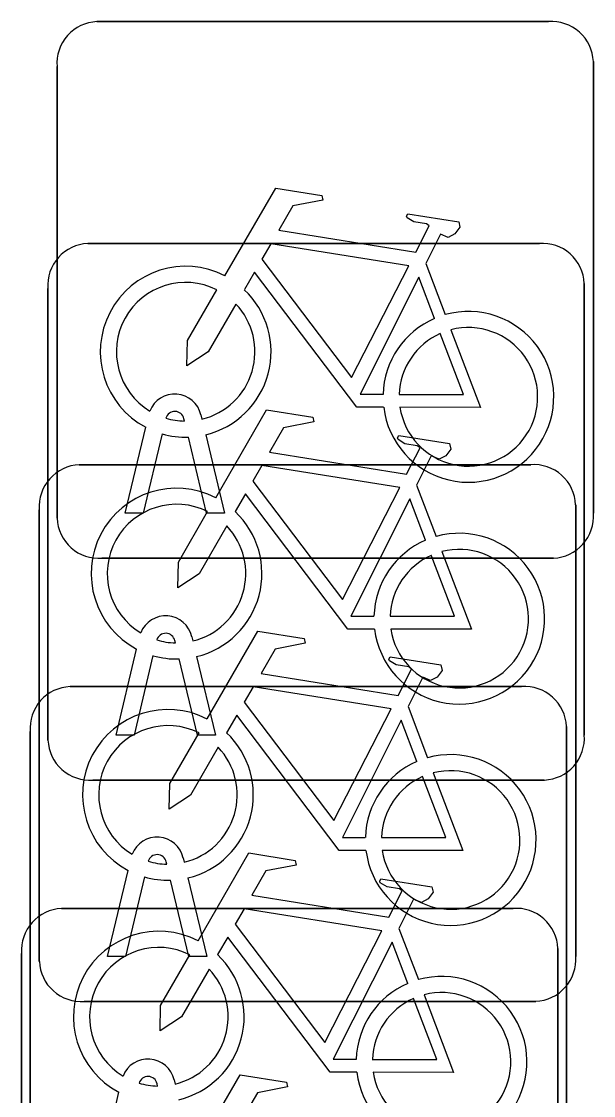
# Model space of a CAD drawing. Extents: x 160888 to 161385, y 386490 to 386908.
# Drawn here: x 161048.081 to 161049.147, y 386699.98 to 386701.98 of the extents above; entities that cross this region are included whole.
import ezdxf

# ---------------------------------------------------------------- set-up
doc = ezdxf.new("R2010")
doc.units = 0
doc.layers.add('IMGEO_Fietsenrek', color=7, linetype='Continuous')

msp = doc.modelspace()

# ---------------------------------------------------------------- linework, layer by layer
at = {"layer": 'IMGEO_Fietsenrek'}
for p, q in [((161048.2219, 386701.9795), (161049.0628, 386701.9795)), ((161049.0628, 386701.9795), (161048.2219, 386701.9795)), ((161049.1465, 386701.9051), (161049.1465, 386701.0642)), ((161049.1465, 386701.0642), (161049.1465, 386701.9051)), ((161048.1475, 386701.0549), (161048.1475, 386701.8958)), ((161048.1475, 386701.8958), (161048.1475, 386701.0549)), ((161048.2049, 386701.5665), (161049.0458, 386701.5665)), ((161049.0458, 386701.5665), (161048.2049, 386701.5665)), ((161048.8342, 386701.5292), (161048.8705, 386701.434)), ((161048.1305, 386700.6419), (161048.1305, 386701.4828)), ((161048.1305, 386701.4828), (161048.1305, 386700.6419)), ((161049.1295, 386701.4921), (161049.1295, 386700.6512)), ((161049.1295, 386700.6512), (161049.1295, 386701.4921)), ((161048.3849, 386701.2359), (161048.3839, 386701.2402)), ((161048.4156, 386701.2474), (161048.4174, 386701.2395)), ((161048.2745, 386701.0643), (161048.3128, 386701.2243)), ((161048.3432, 386701.2121), (161048.3079, 386701.0643)), ((161048.426, 386701.0643), (161048.3921, 386701.206)), ((161048.4244, 386701.2103), (161048.4594, 386701.0643)), ((161048.1889, 386701.1545), (161049.0298, 386701.1545)), ((161049.0298, 386701.1545), (161048.1889, 386701.1545)), ((161048.8172, 386701.1162), (161048.8535, 386701.021)), ((161049.1135, 386701.0801), (161049.1135, 386700.2392)), ((161049.1135, 386700.2392), (161049.1135, 386701.0801)), ((161048.1145, 386700.2299), (161048.1145, 386701.0708)), ((161048.1145, 386701.0708), (161048.1145, 386700.2299)), ((161048.3079, 386701.0643), (161048.2745, 386701.0643)), ((161048.4594, 386701.0643), (161048.426, 386701.0643)), ((161049.0721, 386700.9805), (161048.2312, 386700.9805)), ((161048.2312, 386700.9805), (161049.0721, 386700.9805)), ((161048.3679, 386700.8229), (161048.3669, 386700.8272)), ((161048.3986, 386700.8344), (161048.4004, 386700.8265)), ((161048.2575, 386700.6513), (161048.2958, 386700.8113)), ((161048.3262, 386700.7991), (161048.2909, 386700.6513)), ((161048.4074, 386700.7973), (161048.4424, 386700.6513)), ((161048.409, 386700.6513), (161048.3751, 386700.793)), ((161048.1719, 386700.7415), (161049.0128, 386700.7415)), ((161049.0128, 386700.7415), (161048.1719, 386700.7415)), ((161048.8012, 386700.7042), (161048.8375, 386700.609)), ((161048.0975, 386699.8169), (161048.0975, 386700.6578)), ((161048.0975, 386700.6578), (161048.0975, 386699.8169)), ((161049.0965, 386700.6671), (161049.0965, 386699.8262)), ((161049.0965, 386699.8262), (161049.0965, 386700.6671)), ((161048.2909, 386700.6513), (161048.2575, 386700.6513)), ((161048.4424, 386700.6513), (161048.409, 386700.6513)), ((161049.0551, 386700.5675), (161048.2142, 386700.5675)), ((161048.2142, 386700.5675), (161049.0551, 386700.5675)), ((161048.3826, 386700.4224), (161048.3844, 386700.4145)), ((161048.2415, 386700.2393), (161048.2798, 386700.3993)), ((161048.3519, 386700.4109), (161048.3509, 386700.4152)), ((161048.3102, 386700.3871), (161048.2749, 386700.2393)), ((161048.393, 386700.2393), (161048.3591, 386700.381)), ((161048.3914, 386700.3853), (161048.4264, 386700.2393)), ((161048.1559, 386700.3285), (161048.9968, 386700.3285)), ((161048.9968, 386700.3285), (161048.1559, 386700.3285)), ((161048.7842, 386700.2912), (161048.8205, 386700.196)), ((161048.0815, 386699.4039), (161048.0815, 386700.2448)), ((161048.0815, 386700.2448), (161048.0815, 386699.4039)), ((161048.2749, 386700.2393), (161048.2415, 386700.2393)), ((161048.4264, 386700.2393), (161048.393, 386700.2393)), ((161049.0805, 386700.2541), (161049.0805, 386699.4132)), ((161049.0805, 386699.4132), (161049.0805, 386700.2541)), ((161049.0391, 386700.1555), (161048.1982, 386700.1555)), ((161048.1982, 386700.1555), (161049.0391, 386700.1555)), ((161048.3349, 386699.9979), (161048.3339, 386700.0022)), ((161048.3656, 386700.0094), (161048.3674, 386700.0015)), ((161048.2245, 386699.8263), (161048.2628, 386699.9863))]:
    msp.add_line(p, q, dxfattribs=at)
for points in [[(161048.4601, 386701.5062), (161048.5548, 386701.6697), (161048.641, 386701.6559), (161048.6427, 386701.6472), (161048.5866, 386701.6363), (161048.5604, 386701.591), (161048.8156, 386701.5502)], [(161048.8156, 386701.5502), (161048.8406, 386701.599), (161048.8355, 386701.603), (161048.8123, 386701.6067), (161048.7996, 386701.6142), (161048.7986, 386701.6173), (161048.8008, 386701.6219), (161048.8956, 386701.6068), (161048.8979, 386701.5965), (161048.8885, 386701.5841), (161048.8761, 386701.5777), (161048.8616, 386701.5839), (161048.8342, 386701.5292)], [(161048.8027, 386701.525), (161048.5459, 386701.566), (161048.5292, 386701.5372), (161048.6962, 386701.3169), (161048.8027, 386701.525)], [(161048.7558, 386701.2615), (161048.7061, 386701.2616), (161048.5154, 386701.5133), (161048.4964, 386701.4805)], [(161048.8507, 386701.427), (161048.8214, 386701.5038), (161048.712, 386701.2857), (161048.7547, 386701.2856)], [(161048.4808, 386701.4537), (161048.4292, 386701.3645), (161048.3893, 386701.3385), (161048.3905, 386701.386), (161048.445, 386701.4802)], [(161048.7847, 386701.2855), (161048.9046, 386701.2853), (161048.8614, 386701.3989)], [(161048.8812, 386701.4058), (161048.9362, 386701.2612), (161048.7861, 386701.2615)], [(161048.4431, 386701.0932), (161048.5378, 386701.2567), (161048.624, 386701.2429), (161048.6257, 386701.2342), (161048.5696, 386701.2233), (161048.5434, 386701.178), (161048.7986, 386701.1372)], [(161048.7986, 386701.1372), (161048.8236, 386701.186), (161048.8185, 386701.19), (161048.7953, 386701.1937), (161048.7826, 386701.2012), (161048.7816, 386701.2043), (161048.7838, 386701.2089), (161048.8786, 386701.1938), (161048.8809, 386701.1835), (161048.8715, 386701.1711), (161048.8591, 386701.1647), (161048.8446, 386701.1709), (161048.8172, 386701.1162)], [(161048.7857, 386701.112), (161048.5289, 386701.153), (161048.5122, 386701.1242), (161048.6792, 386700.9039), (161048.7857, 386701.112)], [(161048.7388, 386700.8485), (161048.6891, 386700.8486), (161048.4984, 386701.1003), (161048.4794, 386701.0675)], [(161048.8337, 386701.014), (161048.8044, 386701.0908), (161048.695, 386700.8727), (161048.7377, 386700.8726)], [(161048.4638, 386701.0407), (161048.4122, 386700.9515), (161048.3723, 386700.9255), (161048.3735, 386700.973), (161048.428, 386701.0672)], [(161048.7677, 386700.8725), (161048.8876, 386700.8723), (161048.8444, 386700.9859)], [(161048.8642, 386700.9928), (161048.9192, 386700.8482), (161048.7691, 386700.8485)], [(161048.4271, 386700.6812), (161048.5218, 386700.8447), (161048.608, 386700.8309), (161048.6097, 386700.8222), (161048.5536, 386700.8113), (161048.5274, 386700.766), (161048.7826, 386700.7252)], [(161048.7826, 386700.7252), (161048.8076, 386700.774), (161048.8025, 386700.778), (161048.7793, 386700.7817), (161048.7666, 386700.7892), (161048.7656, 386700.7923), (161048.7678, 386700.7969), (161048.8626, 386700.7818), (161048.8649, 386700.7715), (161048.8555, 386700.7591), (161048.8431, 386700.7527), (161048.8286, 386700.7589), (161048.8012, 386700.7042)], [(161048.7697, 386700.7), (161048.5129, 386700.741), (161048.4962, 386700.7122), (161048.6632, 386700.4919), (161048.7697, 386700.7)], [(161048.7228, 386700.4365), (161048.6731, 386700.4366), (161048.4824, 386700.6883), (161048.4634, 386700.6555)], [(161048.8177, 386700.602), (161048.7884, 386700.6788), (161048.679, 386700.4607), (161048.7217, 386700.4606)], [(161048.4478, 386700.6287), (161048.3962, 386700.5395), (161048.3563, 386700.5135), (161048.3575, 386700.561), (161048.412, 386700.6552)], [(161048.8482, 386700.5808), (161048.9032, 386700.4362), (161048.7531, 386700.4365)], [(161048.7517, 386700.4605), (161048.8716, 386700.4603), (161048.8284, 386700.5739)], [(161048.4101, 386700.2682), (161048.5048, 386700.4317), (161048.591, 386700.4179), (161048.5927, 386700.4092), (161048.5366, 386700.3983), (161048.5104, 386700.353), (161048.7656, 386700.3122)], [(161048.7656, 386700.3122), (161048.7906, 386700.361), (161048.7855, 386700.365), (161048.7623, 386700.3687), (161048.7496, 386700.3762), (161048.7486, 386700.3793), (161048.7508, 386700.3839), (161048.8456, 386700.3688), (161048.8479, 386700.3585), (161048.8385, 386700.3461), (161048.8261, 386700.3397), (161048.8116, 386700.3459), (161048.7842, 386700.2912)], [(161048.7527, 386700.287), (161048.4959, 386700.328), (161048.4792, 386700.2992), (161048.6462, 386700.0789), (161048.7527, 386700.287)], [(161048.7058, 386700.0235), (161048.6561, 386700.0236), (161048.4654, 386700.2753), (161048.4464, 386700.2425)], [(161048.8007, 386700.189), (161048.7714, 386700.2658), (161048.662, 386700.0477), (161048.7047, 386700.0476)], [(161048.4308, 386700.2157), (161048.3792, 386700.1265), (161048.3393, 386700.1005), (161048.3405, 386700.148), (161048.395, 386700.2422)], [(161048.7347, 386700.0475), (161048.8546, 386700.0473), (161048.8114, 386700.1609)], [(161048.8312, 386700.1678), (161048.8862, 386700.0232), (161048.7361, 386700.0235)], [(161048.3941, 386699.8552), (161048.4888, 386700.0187), (161048.575, 386700.0049), (161048.5767, 386699.9962), (161048.5206, 386699.9853), (161048.4944, 386699.94), (161048.7496, 386699.8992)]]:
    msp.add_lwpolyline(points, dxfattribs=at)
for centre, radius, start, end in [((161048.2252, 386701.9016), 0.0779, 92.4484, 184.2845), ((161048.2252, 386701.9016), 0.0779, 92.4484, 184.2845), ((161049.0686, 386701.9018), 0.0779, 2.4484, 94.2845), ((161049.0686, 386701.9018), 0.0779, 2.4484, 94.2845), ((161048.2082, 386701.4886), 0.0779, 92.4484, 184.2845), ((161048.2082, 386701.4886), 0.0779, 92.4484, 184.2845), ((161049.0516, 386701.4888), 0.0779, 2.4484, 94.2845), ((161049.0516, 386701.4888), 0.0779, 2.4484, 94.2845), ((161048.3871, 386701.3649), 0.159, 62.6766, 242.1369), ((161048.3871, 386701.3649), 0.129, 63.3192, 238.903), ((161048.3871, 386701.3649), 0.159, 283.5766, 46.6042), ((161048.3871, 386701.3649), 0.129, 283.6043, 43.4302), ((161048.9137, 386701.2809), 0.159, 187.0065, 105.7708), ((161048.9137, 386701.2809), 0.159, 113.3408, 178.3217), ((161048.9137, 386701.2809), 0.129, 113.923, 177.9556), ((161048.9137, 386701.2809), 0.129, 188.6715, 104.5883), ((161048.3669, 386701.2363), 0.0499, 12.8025, 158.6934), ((161048.3669, 386701.2363), 0.0174, 12.8025, 163.4502), ((161048.3871, 386701.3649), 0.129, 253.415, 269.0204), ((161048.3871, 386701.3649), 0.159, 253.9967, 271.7867), ((161048.1922, 386701.0766), 0.0779, 92.4484, 184.2845), ((161048.1922, 386701.0766), 0.0779, 92.4484, 184.2845), ((161049.0356, 386701.0768), 0.0779, 2.4484, 94.2845), ((161049.0356, 386701.0768), 0.0779, 2.4484, 94.2845), ((161048.3701, 386700.9519), 0.159, 62.6766, 242.1369), ((161048.3701, 386700.9519), 0.129, 63.3192, 238.903), ((161048.3701, 386700.9519), 0.159, 283.5766, 46.6042), ((161049.0688, 386701.0584), 0.0779, 272.4484, 4.2845), ((161049.0688, 386701.0584), 0.0779, 272.4484, 4.2845), ((161048.2254, 386701.0582), 0.0779, 182.4484, 274.2845), ((161048.2254, 386701.0582), 0.0779, 182.4484, 274.2845), ((161048.3701, 386700.9519), 0.129, 283.6043, 43.4302), ((161048.8967, 386700.8679), 0.159, 187.0065, 105.7708), ((161048.8967, 386700.8679), 0.159, 113.3408, 178.3217), ((161048.8967, 386700.8679), 0.129, 188.6715, 104.5883), ((161048.8967, 386700.8679), 0.129, 113.923, 177.9556), ((161048.3499, 386700.8233), 0.0499, 12.8025, 158.6934), ((161048.3499, 386700.8233), 0.0174, 12.8025, 163.4502), ((161048.3701, 386700.9519), 0.129, 253.415, 269.0204), ((161048.3701, 386700.9519), 0.159, 253.9967, 271.7867), ((161048.1752, 386700.6636), 0.0779, 92.4484, 184.2845), ((161048.1752, 386700.6636), 0.0779, 92.4484, 184.2845), ((161049.0186, 386700.6638), 0.0779, 2.4484, 94.2845), ((161049.0186, 386700.6638), 0.0779, 2.4484, 94.2845), ((161048.3541, 386700.5399), 0.159, 62.6766, 242.1369), ((161048.3541, 386700.5399), 0.129, 63.3192, 238.903), ((161048.2084, 386700.6452), 0.0779, 182.4484, 274.2845), ((161048.2084, 386700.6452), 0.0779, 182.4484, 274.2845), ((161048.3541, 386700.5399), 0.159, 283.5766, 46.6042), ((161049.0518, 386700.6454), 0.0779, 272.4484, 4.2845), ((161049.0518, 386700.6454), 0.0779, 272.4484, 4.2845), ((161048.3541, 386700.5399), 0.129, 283.6043, 43.4302), ((161048.8807, 386700.4559), 0.159, 113.3408, 178.3217), ((161048.8807, 386700.4559), 0.159, 187.0065, 105.7708), ((161048.8807, 386700.4559), 0.129, 188.6715, 104.5883), ((161048.8807, 386700.4559), 0.129, 113.923, 177.9556), ((161048.3339, 386700.4113), 0.0499, 12.8025, 158.6934), ((161048.3339, 386700.4113), 0.0174, 12.8025, 163.4502), ((161048.3541, 386700.5399), 0.129, 253.415, 269.0204), ((161048.3541, 386700.5399), 0.159, 253.9967, 271.7867), ((161048.1592, 386700.2506), 0.0779, 92.4484, 184.2845), ((161048.1592, 386700.2506), 0.0779, 92.4484, 184.2845), ((161049.0026, 386700.2508), 0.0779, 2.4484, 94.2845), ((161049.0026, 386700.2508), 0.0779, 2.4484, 94.2845), ((161048.3371, 386700.1269), 0.159, 62.6766, 242.1369), ((161048.3371, 386700.1269), 0.129, 63.3192, 238.903), ((161048.3371, 386700.1269), 0.159, 283.5766, 46.6042), ((161049.0358, 386700.2334), 0.0779, 272.4484, 4.2845), ((161049.0358, 386700.2334), 0.0779, 272.4484, 4.2845), ((161048.1924, 386700.2332), 0.0779, 182.4484, 274.2845), ((161048.1924, 386700.2332), 0.0779, 182.4484, 274.2845), ((161048.3371, 386700.1269), 0.129, 283.6043, 43.4302), ((161048.8637, 386700.0429), 0.159, 187.0065, 105.7708), ((161048.8637, 386700.0429), 0.159, 113.3408, 178.3217), ((161048.8637, 386700.0429), 0.129, 113.923, 177.9556), ((161048.8637, 386700.0429), 0.129, 188.6715, 104.5883), ((161048.3169, 386699.9983), 0.0499, 12.8025, 158.6934), ((161048.3169, 386699.9983), 0.0174, 12.8025, 163.4502), ((161048.3371, 386700.1269), 0.129, 253.415, 269.0204)]:
    msp.add_arc(centre, radius, start, end, dxfattribs=at)

doc.saveas('drawing.dxf')
